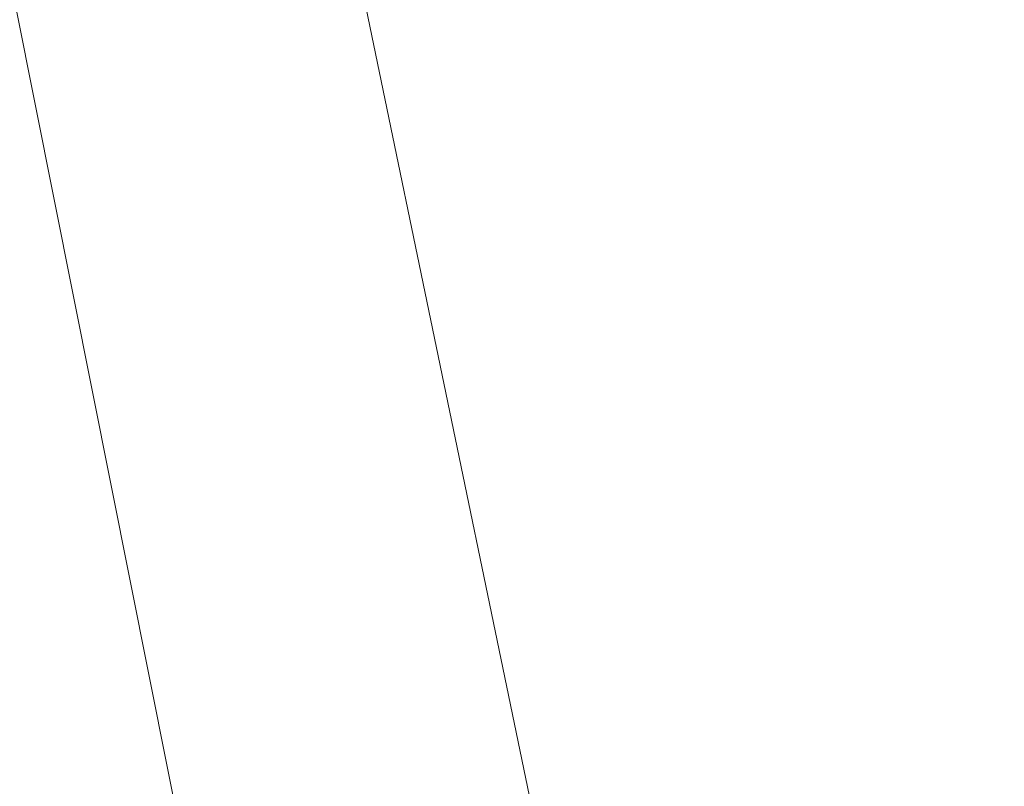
# Model space of a CAD drawing. Header units: millimetres. Extents: x -9143 to 936, y -4572 to 1219.
# Tile 654 of 656: x 184 to 356, y 760 to 894. Entities that reach past the tile are written whole.
import ezdxf

# ---------------------------------------------------------------- set-up
doc = ezdxf.new("R2010")
doc.units = ezdxf.units.MM
doc.layers.add('A-GENM', color=13, linetype='Continuous')

msp = doc.modelspace()

# ---------------------------------------------------------------- meshes
at = {"layer": 'A-GENM', "lineweight": 9}
mesh = msp.add_polyface(dxfattribs=at)
corners = [(767.867, 1219.2, -118.067), (767.867, -615.935, -118.067), (-740, -615.935, -118.067), (-740, 1219.2, -118.067)]
mesh.append_faces([[corners[k] for k in face] for face in [(0, 1, 2, 3)]])
mesh = msp.add_polyface(dxfattribs=at)
corners = [(767.867, 1219.2, -0.494), (-740, 1219.2, -0.494), (-740, -615.935, -0.494), (767.867, -615.935, -0.494), (420.636, -47.5, -0.494), (349.386, -47.5, -0.494), (349.386, -63.964, -0.494), (316.929, -63.964, -0.494), (316.929, -172.979, -0.494), (196.929, -172.979, -0.494), (196.929, -63.964, -0.494), (19.777, -63.964, -0.494), (19.777, -47.5, -0.494), (-15.062, -47.421, -0.494), (-15.062, -53.71, -0.494), (-143.062, -53.71, -0.494), (-143.062, -47.421, -0.494), (-201.562, -47.421, -0.494), (-201.562, 47.579, -0.494), (-143.062, 47.579, -0.494), (-143.062, 54.29, -0.494), (-15.062, 54.29, -0.494), (-15.062, 47.579, -0.494), (19.777, 47.5, -0.494), (19.777, 64.036, -0.494), (349.386, 64.036, -0.494), (349.386, 47.5, -0.494), (420.636, 47.5, -0.494), (45.424, 952.5, -0.494), (-13.076, 952.5, -0.494), (-13.076, 1047.5, -0.494), (45.424, 1047.5, -0.494), (45.424, 1054.211, -0.494), (173.424, 1054.211, -0.494), (173.424, 1047.5, -0.494), (232.924, 1047.5, -0.494), (232.924, 952.5, -0.494), (173.424, 952.5, -0.494), (173.424, 946.211, -0.494), (45.424, 946.211, -0.494)]
mesh.append_faces([[corners[k] for k in face] for face in [(6, 4, 5), (8, 6, 7), (27, 25, 26), (14, 11, 12, 13)]], dxfattribs={"vtx0": -1})
mesh.append_faces([[corners[k] for k in face] for face in [(35, 0, 33, 34), (29, 24, 39, 28), (30, 1, 29), (17, 2, 15, 16)]], dxfattribs={"vtx0": -1, "vtx1": -1})
mesh.append_faces([[corners[k] for k in face] for face in [(36, 27, 0, 35)]], dxfattribs={"vtx0": -1, "vtx1": -1, "vtx2": -1})
mesh.append_faces([[corners[k] for k in face] for face in [(36, 38, 25, 27), (8, 3, 4, 6), (18, 20, 29, 1), (15, 2, 9, 11)]], dxfattribs={"vtx0": -1, "vtx1": -1, "vtx2": -1, "vtx3": -1})
mesh.append_faces([[corners[k] for k in face] for face in [(24, 29, 20, 21)]], dxfattribs={"vtx0": -1, "vtx1": -1, "vtx3": -1})
mesh.append_faces([[corners[k] for k in face] for face in [(3, 8, 9, 2), (11, 14, 15), (2, 17, 18, 1)]], dxfattribs={"vtx0": -1, "vtx2": -1})
mesh.append_faces([[corners[k] for k in face] for face in [(37, 38, 36), (23, 24, 21, 22)]], dxfattribs={"vtx1": -1})
mesh.append_faces([[corners[k] for k in face] for face in [(32, 33, 0, 1), (24, 25, 38, 39), (27, 4, 3, 0)]], dxfattribs={"vtx1": -1, "vtx3": -1})
mesh.append_faces([[corners[k] for k in face] for face in [(9, 10, 11), (18, 19, 20)]], dxfattribs={"vtx2": -1})
mesh.append_faces([[corners[k] for k in face] for face in [(30, 31, 32, 1)]], dxfattribs={"vtx2": -1, "vtx3": -1})

doc.saveas('drawing.dxf')
